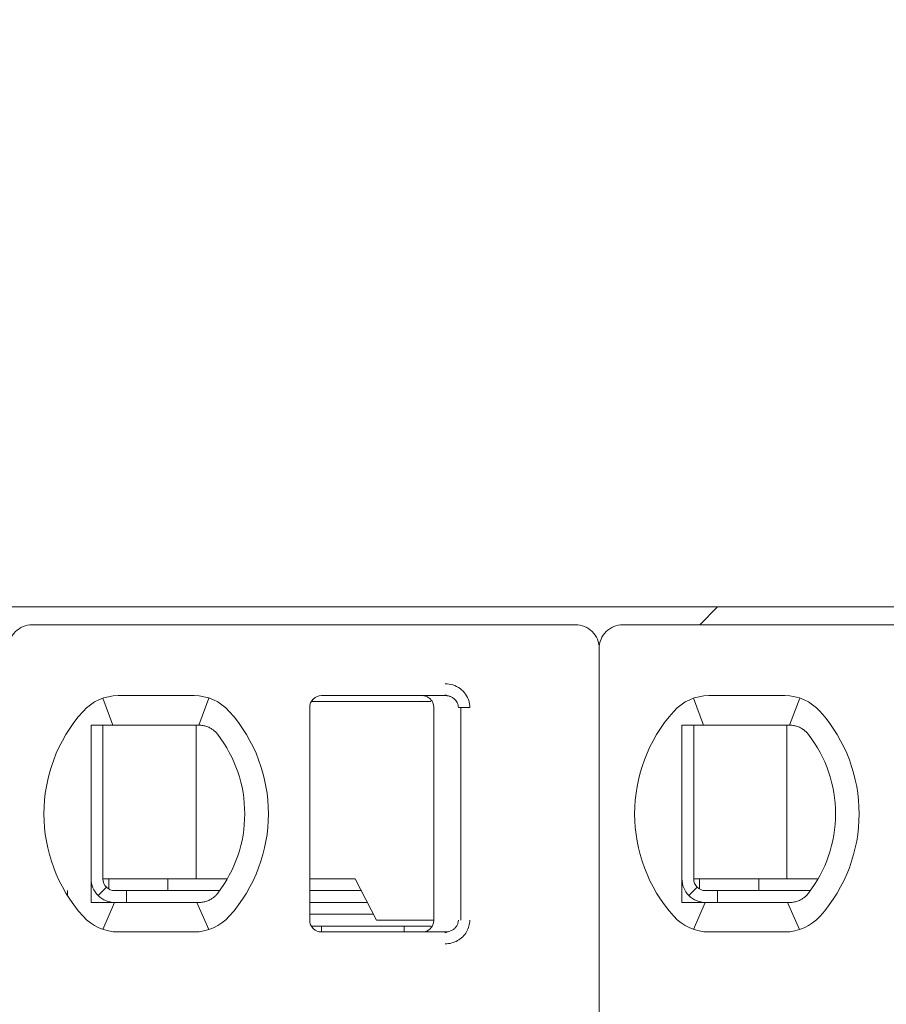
# Model space of a CAD drawing. Header units: millimetres. Extents: x -1114 to 1396, y -630 to 631.
# Tile 723 of 780: x 433.8 to 441.13, y 473.23 to 481.56. Entities that reach past the tile are written whole.
import ezdxf

# ---------------------------------------------------------------- set-up
doc = ezdxf.new("R2010")
doc.units = ezdxf.units.MM
doc.header["$MEASUREMENT"] = 0

msp = doc.modelspace()

# ---------------------------------------------------------------- linework, layer by layer
at = {"lineweight": 18}
for points, knots in [([(1038.9843, -629.7647), (1038.9843, -629.7647), (-1111.4882, -629.7647), (-1111.4882, -629.7647), (-1111.4882, -629.7647), (-1111.4882, -629.7647), (-1111.4882, 630.7883), (-1111.4882, 630.7883), (-1111.4882, 630.7883), (-1111.4882, 630.7883), (1038.9843, 630.7883), (1038.9843, 630.7883)], [0, 0, 0, 0, 0.333333, 0.333333, 0.333333, 0.333333, 0.666667, 0.666667, 0.666667, 0.666667, 1, 1, 1, 1]), ([(433.9044, 476.4434), (433.8514, 476.4434), (433.8005, 476.4223), (433.763, 476.3848), (433.763, 476.3848), (433.7255, 476.3473), (433.7044, 476.2964), (433.7044, 476.2434)], [0, 0, 0, 0, 0.5, 0.5, 0.5, 0.5, 1, 1, 1, 1]), ([(438.7044, 476.2434), (438.7044, 476.2964), (438.6834, 476.3473), (438.6458, 476.3848), (438.6458, 476.3848), (438.6083, 476.4223), (438.5575, 476.4434), (438.5044, 476.4434)], [0, 0, 0, 0, 0.5, 0.5, 0.5, 0.5, 1, 1, 1, 1]), ([(438.9044, 476.4434), (438.8514, 476.4434), (438.8005, 476.4223), (438.763, 476.3848), (438.763, 476.3848), (438.7255, 476.3473), (438.7044, 476.2964), (438.7044, 476.2434)], [0, 0, 0, 0, 0.5, 0.5, 0.5, 0.5, 1, 1, 1, 1]), ([(437.4019, 475.9434), (437.4239, 475.9435), (437.445, 475.9403), (437.4661, 475.9335), (437.4661, 475.9335), (437.4872, 475.9267), (437.5083, 475.9165), (437.5268, 475.9028), (437.5268, 475.9028), (437.5454, 475.8892), (437.5615, 475.8723), (437.5737, 475.855), (437.5737, 475.855), (437.5859, 475.8378), (437.5942, 475.8203), (437.5999, 475.8018), (437.5999, 475.8018), (437.6056, 475.7832), (437.6088, 475.7637), (437.6089, 475.7434)], [0, 0, 0, 0, 0.2, 0.2, 0.2, 0.2, 0.4, 0.4, 0.4, 0.4, 0.6, 0.6, 0.6, 0.6, 0.8, 0.8, 0.8, 0.8, 1, 1, 1, 1]), ([(436.3544, 475.8434), (436.3279, 475.8434), (436.3025, 475.8328), (436.2837, 475.8141), (436.2837, 475.8141), (436.265, 475.7953), (436.2544, 475.7699), (436.2544, 475.7434)], [0, 0, 0, 0, 0.5, 0.5, 0.5, 0.5, 1, 1, 1, 1]), ([(436.3544, 475.8434), (436.3279, 475.8434), (436.3025, 475.8328), (436.2837, 475.8141), (436.2837, 475.8141), (436.265, 475.7953), (436.2544, 475.7699), (436.2544, 475.7434)], [0, 0, 0, 0, 0.5, 0.5, 0.5, 0.5, 1, 1, 1, 1]), ([(437.3044, 475.7434), (437.3044, 475.7538), (437.3028, 475.7642), (437.2996, 475.7742), (437.2996, 475.7742), (437.2963, 475.7841), (437.2915, 475.7936), (437.2854, 475.8021), (437.2854, 475.8021), (437.2793, 475.8105), (437.2718, 475.818), (437.2634, 475.8241), (437.2634, 475.8241), (437.255, 475.8303), (437.2455, 475.8352), (437.2355, 475.8384), (437.2355, 475.8384), (437.2255, 475.8417), (437.215, 475.8434), (437.2044, 475.8434)], [0, 0, 0, 0, 0.2, 0.2, 0.2, 0.2, 0.4, 0.4, 0.4, 0.4, 0.6, 0.6, 0.6, 0.6, 0.8, 0.8, 0.8, 0.8, 1, 1, 1, 1]), ([(437.4019, 475.8434), (437.4106, 475.8434), (437.4193, 475.8424), (437.4278, 475.8406), (437.4278, 475.8406), (437.4362, 475.8387), (437.4444, 475.836), (437.4521, 475.8325), (437.4521, 475.8325), (437.4597, 475.8289), (437.4668, 475.8246), (437.4734, 475.8196), (437.4734, 475.8196), (437.4796, 475.8148), (437.4852, 475.8094), (437.4901, 475.8035), (437.4901, 475.8035), (437.4947, 475.7981), (437.4986, 475.7922), (437.5018, 475.7859), (437.5018, 475.7859), (437.5051, 475.7797), (437.5076, 475.7731), (437.5094, 475.7663), (437.5094, 475.7663), (437.5113, 475.7588), (437.5123, 475.7511), (437.5123, 475.7434)], [0, 0, 0, 0, 0.142857, 0.142857, 0.142857, 0.142857, 0.285714, 0.285714, 0.285714, 0.285714, 0.428571, 0.428571, 0.428571, 0.428571, 0.571429, 0.571429, 0.571429, 0.571429, 0.714286, 0.714286, 0.714286, 0.714286, 0.857143, 0.857143, 0.857143, 0.857143, 1, 1, 1, 1]), ([(434.4659, 475.5934), (434.4591, 475.5934), (434.4523, 475.5934), (434.4455, 475.5934), (434.4455, 475.5934), (434.4387, 475.5934), (434.4319, 475.5934), (434.425, 475.5934), (434.425, 475.5934), (434.4182, 475.5934), (434.4113, 475.5934), (434.4044, 475.5934)], [0, 0, 0, 0, 0.333333, 0.333333, 0.333333, 0.333333, 0.666667, 0.666667, 0.666667, 0.666667, 1, 1, 1, 1]), ([(434.4044, 475.5934), (434.4044, 475.5424), (434.4044, 475.49), (434.4044, 475.435), (434.4044, 475.435), (434.4044, 475.4076), (434.4044, 475.3795), (434.4044, 475.3505), (434.4044, 475.3505), (434.4044, 475.3361), (434.4044, 475.3214), (434.4044, 475.3065), (434.4044, 475.3065), (434.4044, 475.2915), (434.4044, 475.2764), (434.4044, 475.261), (434.4044, 475.261), (434.4044, 475.2302), (434.4044, 475.1987), (434.4044, 475.166), (434.4044, 475.166), (434.4044, 475.1333), (434.4044, 475.0994), (434.4044, 475.0641), (434.4044, 475.0641), (434.4044, 475.0464), (434.4044, 475.0285), (434.4044, 475.0104), (434.4044, 475.0104), (434.4044, 474.9923), (434.4044, 474.974), (434.4044, 474.9555), (434.4044, 474.9555), (434.4044, 474.937), (434.4044, 474.9182), (434.4044, 474.8993), (434.4044, 474.8993), (434.4044, 474.8803), (434.4044, 474.8611), (434.4044, 474.842), (434.4044, 474.842), (434.4044, 474.804), (434.4044, 474.7665), (434.4044, 474.7294), (434.4044, 474.7294), (434.4044, 474.7201), (434.4044, 474.7109), (434.4044, 474.7017), (434.4044, 474.7017), (434.4044, 474.6925), (434.4044, 474.6833), (434.4044, 474.6741), (434.4044, 474.6741), (434.4044, 474.6559), (434.4044, 474.6381), (434.4044, 474.6206), (434.4044, 474.6206), (434.4044, 474.5857), (434.4044, 474.552), (434.4044, 474.5194), (434.4044, 474.5194), (434.4044, 474.5031), (434.4044, 474.487), (434.4044, 474.4711), (434.4044, 474.4711), (434.4044, 474.4553), (434.4044, 474.4396), (434.4044, 474.4243), (434.4044, 474.4243), (434.4044, 474.3936), (434.4044, 474.364), (434.4044, 474.3353), (434.4044, 474.3353), (434.4044, 474.3065), (434.4044, 474.2785), (434.4044, 474.2512), (434.4044, 474.2512), (434.4044, 474.1965), (434.4044, 474.1442), (434.4044, 474.0934)], [0, 0, 0, 0, 0.05, 0.05, 0.05, 0.05, 0.1, 0.1, 0.1, 0.1, 0.15, 0.15, 0.15, 0.15, 0.2, 0.2, 0.2, 0.2, 0.25, 0.25, 0.25, 0.25, 0.3, 0.3, 0.3, 0.3, 0.35, 0.35, 0.35, 0.35, 0.4, 0.4, 0.4, 0.4, 0.45, 0.45, 0.45, 0.45, 0.5, 0.5, 0.5, 0.5, 0.55, 0.55, 0.55, 0.55, 0.6, 0.6, 0.6, 0.6, 0.65, 0.65, 0.65, 0.65, 0.7, 0.7, 0.7, 0.7, 0.75, 0.75, 0.75, 0.75, 0.8, 0.8, 0.8, 0.8, 0.85, 0.85, 0.85, 0.85, 0.9, 0.9, 0.9, 0.9, 0.95, 0.95, 0.95, 0.95, 1, 1, 1, 1]), ([(434.6336, 475.5934), (434.6285, 475.5934), (434.6232, 475.5934), (434.618, 475.5934), (434.618, 475.5934), (434.6127, 475.5934), (434.6074, 475.5934), (434.602, 475.5934), (434.602, 475.5934), (434.5966, 475.5934), (434.5911, 475.5934), (434.5855, 475.5934), (434.5855, 475.5934), (434.5798, 475.5934), (434.574, 475.5934), (434.568, 475.5934), (434.568, 475.5934), (434.562, 475.5934), (434.5559, 475.5934), (434.5496, 475.5934), (434.5496, 475.5934), (434.5434, 475.5934), (434.5369, 475.5934), (434.5303, 475.5934), (434.5303, 475.5934), (434.5238, 475.5934), (434.517, 475.5934), (434.5101, 475.5934), (434.5101, 475.5934), (434.5031, 475.5934), (434.496, 475.5934), (434.4886, 475.5934), (434.4886, 475.5934), (434.4813, 475.5934), (434.4737, 475.5934), (434.4659, 475.5934)], [0, 0, 0, 0, 0.111111, 0.111111, 0.111111, 0.111111, 0.222222, 0.222222, 0.222222, 0.222222, 0.333333, 0.333333, 0.333333, 0.333333, 0.444444, 0.444444, 0.444444, 0.444444, 0.555556, 0.555556, 0.555556, 0.555556, 0.666667, 0.666667, 0.666667, 0.666667, 0.777778, 0.777778, 0.777778, 0.777778, 0.888889, 0.888889, 0.888889, 0.888889, 1, 1, 1, 1]), ([(435.2752, 475.5934), (435.2797, 475.5934), (435.2842, 475.5934), (435.2888, 475.5934), (435.2888, 475.5934), (435.2934, 475.5934), (435.2981, 475.5934), (435.3027, 475.5934), (435.3027, 475.5934), (435.3074, 475.5934), (435.3121, 475.5934), (435.3168, 475.5934)], [0, 0, 0, 0, 0.333333, 0.333333, 0.333333, 0.333333, 0.666667, 0.666667, 0.666667, 0.666667, 1, 1, 1, 1]), ([(435.3168, 475.5934), (435.3281, 475.5934), (435.3393, 475.5924), (435.3504, 475.5905), (435.3504, 475.5905), (435.3615, 475.5886), (435.3725, 475.5858), (435.3832, 475.582), (435.3832, 475.582), (435.3939, 475.5783), (435.4044, 475.5736), (435.4145, 475.5679)], [0, 0, 0, 0, 0.333333, 0.333333, 0.333333, 0.333333, 0.666667, 0.666667, 0.666667, 0.666667, 1, 1, 1, 1]), ([(435.4145, 475.5679), (435.4227, 475.5633), (435.4305, 475.5582), (435.4378, 475.5526), (435.4378, 475.5526), (435.4452, 475.547), (435.452, 475.5411), (435.4582, 475.5348), (435.4582, 475.5348), (435.4644, 475.5286), (435.47, 475.5222), (435.4751, 475.5156)], [0, 0, 0, 0, 0.333333, 0.333333, 0.333333, 0.333333, 0.666667, 0.666667, 0.666667, 0.666667, 1, 1, 1, 1]), ([(439.4659, 475.5934), (439.4591, 475.5934), (439.4523, 475.5934), (439.4455, 475.5934), (439.4455, 475.5934), (439.4387, 475.5934), (439.4319, 475.5934), (439.425, 475.5934), (439.425, 475.5934), (439.4182, 475.5934), (439.4113, 475.5934), (439.4044, 475.5934)], [0, 0, 0, 0, 0.333333, 0.333333, 0.333333, 0.333333, 0.666667, 0.666667, 0.666667, 0.666667, 1, 1, 1, 1]), ([(439.4044, 475.5934), (439.4044, 475.5424), (439.4044, 475.49), (439.4044, 475.435), (439.4044, 475.435), (439.4044, 475.4076), (439.4044, 475.3795), (439.4044, 475.3505), (439.4044, 475.3505), (439.4044, 475.3361), (439.4044, 475.3214), (439.4044, 475.3065), (439.4044, 475.3065), (439.4044, 475.2915), (439.4044, 475.2764), (439.4044, 475.261), (439.4044, 475.261), (439.4044, 475.2302), (439.4044, 475.1987), (439.4044, 475.166), (439.4044, 475.166), (439.4044, 475.1333), (439.4044, 475.0994), (439.4044, 475.0641), (439.4044, 475.0641), (439.4044, 475.0464), (439.4044, 475.0285), (439.4044, 475.0104), (439.4044, 475.0104), (439.4044, 474.9923), (439.4044, 474.974), (439.4044, 474.9555), (439.4044, 474.9555), (439.4044, 474.937), (439.4044, 474.9182), (439.4044, 474.8993), (439.4044, 474.8993), (439.4044, 474.8803), (439.4044, 474.8611), (439.4044, 474.842), (439.4044, 474.842), (439.4044, 474.804), (439.4044, 474.7665), (439.4044, 474.7294), (439.4044, 474.7294), (439.4044, 474.7201), (439.4044, 474.7109), (439.4044, 474.7017), (439.4044, 474.7017), (439.4044, 474.6925), (439.4044, 474.6833), (439.4044, 474.6741), (439.4044, 474.6741), (439.4044, 474.6559), (439.4044, 474.6381), (439.4044, 474.6206), (439.4044, 474.6206), (439.4044, 474.5857), (439.4044, 474.552), (439.4044, 474.5194), (439.4044, 474.5194), (439.4044, 474.5031), (439.4044, 474.487), (439.4044, 474.4711), (439.4044, 474.4711), (439.4044, 474.4553), (439.4044, 474.4396), (439.4044, 474.4243), (439.4044, 474.4243), (439.4044, 474.3936), (439.4044, 474.364), (439.4044, 474.3353), (439.4044, 474.3353), (439.4044, 474.3065), (439.4044, 474.2785), (439.4044, 474.2512), (439.4044, 474.2512), (439.4044, 474.1965), (439.4044, 474.1442), (439.4044, 474.0934)], [0, 0, 0, 0, 0.05, 0.05, 0.05, 0.05, 0.1, 0.1, 0.1, 0.1, 0.15, 0.15, 0.15, 0.15, 0.2, 0.2, 0.2, 0.2, 0.25, 0.25, 0.25, 0.25, 0.3, 0.3, 0.3, 0.3, 0.35, 0.35, 0.35, 0.35, 0.4, 0.4, 0.4, 0.4, 0.45, 0.45, 0.45, 0.45, 0.5, 0.5, 0.5, 0.5, 0.55, 0.55, 0.55, 0.55, 0.6, 0.6, 0.6, 0.6, 0.65, 0.65, 0.65, 0.65, 0.7, 0.7, 0.7, 0.7, 0.75, 0.75, 0.75, 0.75, 0.8, 0.8, 0.8, 0.8, 0.85, 0.85, 0.85, 0.85, 0.9, 0.9, 0.9, 0.9, 0.95, 0.95, 0.95, 0.95, 1, 1, 1, 1]), ([(439.6336, 475.5934), (439.6285, 475.5934), (439.6232, 475.5934), (439.618, 475.5934), (439.618, 475.5934), (439.6127, 475.5934), (439.6074, 475.5934), (439.602, 475.5934), (439.602, 475.5934), (439.5966, 475.5934), (439.5911, 475.5934), (439.5855, 475.5934), (439.5855, 475.5934), (439.5798, 475.5934), (439.574, 475.5934), (439.568, 475.5934), (439.568, 475.5934), (439.562, 475.5934), (439.5559, 475.5934), (439.5496, 475.5934), (439.5496, 475.5934), (439.5434, 475.5934), (439.5369, 475.5934), (439.5303, 475.5934), (439.5303, 475.5934), (439.5238, 475.5934), (439.517, 475.5934), (439.5101, 475.5934), (439.5101, 475.5934), (439.5031, 475.5934), (439.496, 475.5934), (439.4886, 475.5934), (439.4886, 475.5934), (439.4813, 475.5934), (439.4737, 475.5934), (439.4659, 475.5934)], [0, 0, 0, 0, 0.111111, 0.111111, 0.111111, 0.111111, 0.222222, 0.222222, 0.222222, 0.222222, 0.333333, 0.333333, 0.333333, 0.333333, 0.444444, 0.444444, 0.444444, 0.444444, 0.555556, 0.555556, 0.555556, 0.555556, 0.666667, 0.666667, 0.666667, 0.666667, 0.777778, 0.777778, 0.777778, 0.777778, 0.888889, 0.888889, 0.888889, 0.888889, 1, 1, 1, 1]), ([(440.2752, 475.5934), (440.2797, 475.5934), (440.2842, 475.5934), (440.2888, 475.5934), (440.2888, 475.5934), (440.2934, 475.5934), (440.2981, 475.5934), (440.3027, 475.5934), (440.3027, 475.5934), (440.3074, 475.5934), (440.3121, 475.5934), (440.3168, 475.5934)], [0, 0, 0, 0, 0.333333, 0.333333, 0.333333, 0.333333, 0.666667, 0.666667, 0.666667, 0.666667, 1, 1, 1, 1]), ([(440.3168, 475.5934), (440.3281, 475.5934), (440.3393, 475.5924), (440.3504, 475.5905), (440.3504, 475.5905), (440.3615, 475.5886), (440.3725, 475.5858), (440.3832, 475.582), (440.3832, 475.582), (440.3939, 475.5783), (440.4044, 475.5736), (440.4145, 475.5679)], [0, 0, 0, 0, 0.333333, 0.333333, 0.333333, 0.333333, 0.666667, 0.666667, 0.666667, 0.666667, 1, 1, 1, 1]), ([(440.4145, 475.5679), (440.4227, 475.5633), (440.4305, 475.5582), (440.4378, 475.5526), (440.4378, 475.5526), (440.4452, 475.547), (440.452, 475.5411), (440.4582, 475.5348), (440.4582, 475.5348), (440.4644, 475.5286), (440.47, 475.5222), (440.4751, 475.5156)], [0, 0, 0, 0, 0.333333, 0.333333, 0.333333, 0.333333, 0.666667, 0.666667, 0.666667, 0.666667, 1, 1, 1, 1]), ([(434.4044, 474.2934), (434.4044, 474.2403), (434.4255, 474.1895), (434.463, 474.152), (434.463, 474.152), (434.5005, 474.1144), (434.5514, 474.0934), (434.6044, 474.0934)], [0, 0, 0, 0, 0.5, 0.5, 0.5, 0.5, 1, 1, 1, 1]), ([(434.5044, 474.2934), (434.5044, 474.2669), (434.515, 474.2414), (434.5337, 474.2227), (434.5337, 474.2227), (434.5525, 474.2039), (434.5779, 474.1934), (434.6044, 474.1934)], [0, 0, 0, 0, 0.5, 0.5, 0.5, 0.5, 1, 1, 1, 1]), ([(439.4044, 474.2934), (439.4044, 474.2403), (439.4255, 474.1895), (439.463, 474.152), (439.463, 474.152), (439.5005, 474.1144), (439.5514, 474.0934), (439.6044, 474.0934)], [0, 0, 0, 0, 0.5, 0.5, 0.5, 0.5, 1, 1, 1, 1]), ([(439.5044, 474.2934), (439.5044, 474.2669), (439.515, 474.2414), (439.5337, 474.2227), (439.5337, 474.2227), (439.5525, 474.2039), (439.5779, 474.1934), (439.6044, 474.1934)], [0, 0, 0, 0, 0.5, 0.5, 0.5, 0.5, 1, 1, 1, 1]), ([(435.4751, 474.1712), (435.4698, 474.1643), (435.464, 474.1576), (435.4577, 474.1514), (435.4577, 474.1514), (435.4514, 474.1451), (435.4446, 474.1393), (435.4374, 474.1338), (435.4374, 474.1338), (435.4302, 474.1284), (435.4225, 474.1233), (435.4145, 474.1188)], [0, 0, 0, 0, 0.333333, 0.333333, 0.333333, 0.333333, 0.666667, 0.666667, 0.666667, 0.666667, 1, 1, 1, 1]), ([(440.4751, 474.1712), (440.4698, 474.1643), (440.464, 474.1576), (440.4577, 474.1514), (440.4577, 474.1514), (440.4514, 474.1451), (440.4446, 474.1393), (440.4374, 474.1338), (440.4374, 474.1338), (440.4302, 474.1284), (440.4225, 474.1233), (440.4145, 474.1188)], [0, 0, 0, 0, 0.333333, 0.333333, 0.333333, 0.333333, 0.666667, 0.666667, 0.666667, 0.666667, 1, 1, 1, 1]), ([(434.4044, 474.0934), (434.4113, 474.0934), (434.4182, 474.0934), (434.425, 474.0934), (434.425, 474.0934), (434.4319, 474.0934), (434.4387, 474.0934), (434.4455, 474.0934), (434.4455, 474.0934), (434.4523, 474.0934), (434.4591, 474.0934), (434.4659, 474.0934)], [0, 0, 0, 0, 0.333333, 0.333333, 0.333333, 0.333333, 0.666667, 0.666667, 0.666667, 0.666667, 1, 1, 1, 1]), ([(434.4659, 474.0934), (434.4737, 474.0934), (434.4813, 474.0934), (434.4886, 474.0934), (434.4886, 474.0934), (434.496, 474.0934), (434.5031, 474.0934), (434.5101, 474.0934), (434.5101, 474.0934), (434.517, 474.0934), (434.5238, 474.0934), (434.5303, 474.0934), (434.5303, 474.0934), (434.5369, 474.0934), (434.5434, 474.0934), (434.5496, 474.0934), (434.5496, 474.0934), (434.5559, 474.0934), (434.562, 474.0934), (434.568, 474.0934), (434.568, 474.0934), (434.574, 474.0934), (434.5798, 474.0934), (434.5854, 474.0934), (434.5854, 474.0934), (434.5911, 474.0934), (434.5966, 474.0934), (434.602, 474.0934), (434.602, 474.0934), (434.6074, 474.0934), (434.6127, 474.0934), (434.618, 474.0934), (434.618, 474.0934), (434.6232, 474.0934), (434.6284, 474.0934), (434.6336, 474.0934)], [0, 0, 0, 0, 0.111111, 0.111111, 0.111111, 0.111111, 0.222222, 0.222222, 0.222222, 0.222222, 0.333333, 0.333333, 0.333333, 0.333333, 0.444444, 0.444444, 0.444444, 0.444444, 0.555556, 0.555556, 0.555556, 0.555556, 0.666667, 0.666667, 0.666667, 0.666667, 0.777778, 0.777778, 0.777778, 0.777778, 0.888889, 0.888889, 0.888889, 0.888889, 1, 1, 1, 1]), ([(435.3168, 474.0934), (435.3121, 474.0934), (435.3074, 474.0934), (435.3027, 474.0934), (435.3027, 474.0934), (435.298, 474.0934), (435.2934, 474.0934), (435.2888, 474.0934), (435.2888, 474.0934), (435.2842, 474.0934), (435.2797, 474.0934), (435.2752, 474.0934)], [0, 0, 0, 0, 0.333333, 0.333333, 0.333333, 0.333333, 0.666667, 0.666667, 0.666667, 0.666667, 1, 1, 1, 1]), ([(435.4145, 474.1188), (435.4044, 474.1132), (435.3939, 474.1085), (435.3831, 474.1047), (435.3831, 474.1047), (435.3724, 474.1009), (435.3614, 474.0981), (435.3503, 474.0962), (435.3503, 474.0962), (435.3393, 474.0943), (435.328, 474.0934), (435.3168, 474.0934)], [0, 0, 0, 0, 0.333333, 0.333333, 0.333333, 0.333333, 0.666667, 0.666667, 0.666667, 0.666667, 1, 1, 1, 1]), ([(439.4044, 474.0934), (439.4113, 474.0934), (439.4182, 474.0934), (439.425, 474.0934), (439.425, 474.0934), (439.4319, 474.0934), (439.4387, 474.0934), (439.4455, 474.0934), (439.4455, 474.0934), (439.4523, 474.0934), (439.4591, 474.0934), (439.4659, 474.0934)], [0, 0, 0, 0, 0.333333, 0.333333, 0.333333, 0.333333, 0.666667, 0.666667, 0.666667, 0.666667, 1, 1, 1, 1]), ([(439.4659, 474.0934), (439.4737, 474.0934), (439.4813, 474.0934), (439.4886, 474.0934), (439.4886, 474.0934), (439.496, 474.0934), (439.5031, 474.0934), (439.5101, 474.0934), (439.5101, 474.0934), (439.517, 474.0934), (439.5238, 474.0934), (439.5303, 474.0934), (439.5303, 474.0934), (439.5369, 474.0934), (439.5434, 474.0934), (439.5496, 474.0934), (439.5496, 474.0934), (439.5559, 474.0934), (439.562, 474.0934), (439.568, 474.0934), (439.568, 474.0934), (439.574, 474.0934), (439.5798, 474.0934), (439.5854, 474.0934), (439.5854, 474.0934), (439.5911, 474.0934), (439.5966, 474.0934), (439.602, 474.0934), (439.602, 474.0934), (439.6074, 474.0934), (439.6127, 474.0934), (439.618, 474.0934), (439.618, 474.0934), (439.6232, 474.0934), (439.6284, 474.0934), (439.6336, 474.0934)], [0, 0, 0, 0, 0.111111, 0.111111, 0.111111, 0.111111, 0.222222, 0.222222, 0.222222, 0.222222, 0.333333, 0.333333, 0.333333, 0.333333, 0.444444, 0.444444, 0.444444, 0.444444, 0.555556, 0.555556, 0.555556, 0.555556, 0.666667, 0.666667, 0.666667, 0.666667, 0.777778, 0.777778, 0.777778, 0.777778, 0.888889, 0.888889, 0.888889, 0.888889, 1, 1, 1, 1]), ([(440.3168, 474.0934), (440.3121, 474.0934), (440.3074, 474.0934), (440.3027, 474.0934), (440.3027, 474.0934), (440.298, 474.0934), (440.2934, 474.0934), (440.2888, 474.0934), (440.2888, 474.0934), (440.2842, 474.0934), (440.2797, 474.0934), (440.2752, 474.0934)], [0, 0, 0, 0, 0.333333, 0.333333, 0.333333, 0.333333, 0.666667, 0.666667, 0.666667, 0.666667, 1, 1, 1, 1]), ([(440.4145, 474.1188), (440.4044, 474.1132), (440.3939, 474.1085), (440.3831, 474.1047), (440.3831, 474.1047), (440.3724, 474.1009), (440.3614, 474.0981), (440.3503, 474.0962), (440.3503, 474.0962), (440.3393, 474.0943), (440.328, 474.0934), (440.3168, 474.0934)], [0, 0, 0, 0, 0.333333, 0.333333, 0.333333, 0.333333, 0.666667, 0.666667, 0.666667, 0.666667, 1, 1, 1, 1]), ([(436.2544, 473.9434), (436.2544, 473.9169), (436.265, 473.8914), (436.2837, 473.8727), (436.2837, 473.8727), (436.3025, 473.8539), (436.3279, 473.8434), (436.3544, 473.8434)], [0, 0, 0, 0, 0.5, 0.5, 0.5, 0.5, 1, 1, 1, 1]), ([(436.2544, 473.9434), (436.2544, 473.9169), (436.265, 473.8914), (436.2837, 473.8727), (436.2837, 473.8727), (436.3025, 473.8539), (436.3279, 473.8434), (436.3544, 473.8434)], [0, 0, 0, 0, 0.5, 0.5, 0.5, 0.5, 1, 1, 1, 1]), ([(437.3044, 473.9434), (437.3044, 473.9329), (437.3028, 473.9225), (437.2996, 473.9126), (437.2996, 473.9126), (437.2963, 473.9026), (437.2915, 473.8932), (437.2854, 473.8847), (437.2854, 473.8847), (437.2793, 473.8762), (437.2718, 473.8688), (437.2634, 473.8626), (437.2634, 473.8626), (437.255, 473.8565), (437.2455, 473.8516), (437.2355, 473.8483), (437.2355, 473.8483), (437.2255, 473.8451), (437.215, 473.8434), (437.2044, 473.8434)], [0, 0, 0, 0, 0.2, 0.2, 0.2, 0.2, 0.4, 0.4, 0.4, 0.4, 0.6, 0.6, 0.6, 0.6, 0.8, 0.8, 0.8, 0.8, 1, 1, 1, 1]), ([(437.5123, 473.9434), (437.5123, 473.9349), (437.5111, 473.9264), (437.5088, 473.9182), (437.5088, 473.9182), (437.5064, 473.91), (437.5029, 473.9022), (437.4984, 473.8949), (437.4984, 473.8949), (437.4939, 473.8874), (437.4883, 473.8805), (437.4818, 473.8744), (437.4818, 473.8744), (437.4752, 473.8681), (437.4677, 473.8627), (437.4597, 473.8582), (437.4597, 473.8582), (437.4511, 473.8534), (437.4419, 473.8497), (437.4323, 473.8473), (437.4323, 473.8473), (437.4224, 473.8447), (437.4121, 473.8434), (437.4019, 473.8434)], [0, 0, 0, 0, 0.166667, 0.166667, 0.166667, 0.166667, 0.333333, 0.333333, 0.333333, 0.333333, 0.5, 0.5, 0.5, 0.5, 0.666667, 0.666667, 0.666667, 0.666667, 0.833333, 0.833333, 0.833333, 0.833333, 1, 1, 1, 1]), ([(437.6089, 473.9434), (437.6089, 473.926), (437.6067, 473.9092), (437.6022, 473.8927), (437.6022, 473.8927), (437.5976, 473.8761), (437.5908, 473.8598), (437.5819, 473.8447), (437.5819, 473.8447), (437.5731, 473.8296), (437.5624, 473.8157), (437.5495, 473.8032), (437.5495, 473.8032), (437.5367, 473.7906), (437.5218, 473.7795), (437.5061, 473.7706), (437.5061, 473.7706), (437.4904, 473.7617), (437.4739, 473.755), (437.4565, 473.7505), (437.4565, 473.7505), (437.4392, 473.7459), (437.4209, 473.7436), (437.4019, 473.7434)], [0, 0, 0, 0, 0.166667, 0.166667, 0.166667, 0.166667, 0.333333, 0.333333, 0.333333, 0.333333, 0.5, 0.5, 0.5, 0.5, 0.666667, 0.666667, 0.666667, 0.666667, 0.833333, 0.833333, 0.833333, 0.833333, 1, 1, 1, 1])]:
    msp.add_open_spline(points, degree=3, knots=knots, dxfattribs=at)
for points in [[(428.8544, 476.5934), (428.8544, 476.5934), (468.5544, 476.5934), (468.5544, 476.5934)], [(439.5549, 476.4433), (439.5549, 476.4433), (439.7049, 476.5933), (439.7049, 476.5933)], [(438.5044, 476.4434), (438.5044, 476.4434), (433.9044, 476.4434), (433.9044, 476.4434)], [(443.5044, 476.4434), (443.5044, 476.4434), (438.9044, 476.4434), (438.9044, 476.4434)], [(438.7044, 476.2434), (438.7044, 476.2434), (438.7044, 465.8234), (438.7044, 465.8234)], [(438.7044, 476.2434), (438.7044, 476.2434), (438.7044, 465.8234), (438.7044, 465.8234)], [(434.6336, 475.8434), (434.5198, 475.8434), (434.4113, 475.7949), (434.3355, 475.71)], [(434.6336, 475.8434), (434.5198, 475.8434), (434.4113, 475.7949), (434.3355, 475.71)], [(434.5028, 475.8214), (434.5028, 475.8214), (434.5873, 475.5934), (434.5873, 475.5934)], [(434.6336, 475.8434), (434.6336, 475.8434), (435.2752, 475.8434), (435.2752, 475.8434)], [(434.6336, 475.8434), (434.6336, 475.8434), (435.2752, 475.8434), (435.2752, 475.8434)], [(435.5734, 475.71), (435.4975, 475.7949), (435.3891, 475.8434), (435.2752, 475.8434)], [(435.5734, 475.71), (435.4975, 475.7949), (435.3891, 475.8434), (435.2752, 475.8434)], [(435.4016, 475.8229), (435.4016, 475.8229), (435.3161, 475.5934), (435.3161, 475.5934)], [(436.9353, 475.7934), (436.9353, 475.7934), (436.2678, 475.7934), (436.2678, 475.7934)], [(436.3544, 475.8434), (436.3544, 475.8434), (437.4019, 475.8434), (437.4019, 475.8434)], [(437.4019, 475.8434), (437.4019, 475.8434), (436.3544, 475.8434), (436.3544, 475.8434)], [(437.2792, 475.7934), (437.2792, 475.7934), (436.9353, 475.7934), (436.9353, 475.7934)], [(437.4018, 475.8434), (437.4018, 475.8434), (437.3031, 475.8434), (437.3031, 475.8434)], [(437.4008, 475.8503), (437.4008, 475.8503), (437.4444, 475.8356), (437.4444, 475.8356)], [(439.6336, 475.8434), (439.5198, 475.8434), (439.4113, 475.7949), (439.3355, 475.71)], [(439.6336, 475.8434), (439.5198, 475.8434), (439.4113, 475.7949), (439.3355, 475.71)], [(439.5028, 475.8214), (439.5028, 475.8214), (439.5873, 475.5934), (439.5873, 475.5934)], [(439.6336, 475.8434), (439.6336, 475.8434), (440.2752, 475.8434), (440.2752, 475.8434)], [(439.6336, 475.8434), (439.6336, 475.8434), (440.2752, 475.8434), (440.2752, 475.8434)], [(440.5734, 475.71), (440.4975, 475.7949), (440.3891, 475.8434), (440.2752, 475.8434)], [(440.5734, 475.71), (440.4975, 475.7949), (440.3891, 475.8434), (440.2752, 475.8434)], [(440.4016, 475.8229), (440.4016, 475.8229), (440.3161, 475.5934), (440.3161, 475.5934)], [(434.3355, 475.71), (433.8941, 475.2166), (433.8941, 474.4702), (434.3355, 473.9767)], [(434.3355, 475.71), (433.8941, 475.2166), (433.8941, 474.4702), (434.3355, 473.9767)], [(435.5734, 473.9767), (436.0148, 474.4702), (436.0148, 475.2166), (435.5734, 475.71)], [(435.5734, 473.9767), (436.0148, 474.4702), (436.0148, 475.2166), (435.5734, 475.71)], [(436.2544, 473.9434), (436.2544, 473.9434), (436.2544, 475.7434), (436.2544, 475.7434)], [(436.2544, 473.9434), (436.2544, 473.9434), (436.2544, 475.7434), (436.2544, 475.7434)], [(437.3044, 473.9434), (437.3044, 473.9434), (437.3044, 475.7434), (437.3044, 475.7434)], [(437.5123, 475.7434), (437.5123, 475.7434), (437.6089, 475.7434), (437.6089, 475.7434)], [(437.5322, 473.9434), (437.5322, 473.9434), (437.5322, 475.7434), (437.5322, 475.7434)], [(439.3355, 475.71), (438.8941, 475.2166), (438.8941, 474.4702), (439.3355, 473.9767)], [(439.3355, 475.71), (438.8941, 475.2166), (438.8941, 474.4702), (439.3355, 473.9767)], [(440.5734, 473.9767), (441.0148, 474.4702), (441.0148, 475.2166), (440.5734, 475.71)], [(440.5734, 473.9767), (441.0148, 474.4702), (441.0148, 475.2166), (440.5734, 475.71)], [(434.5044, 475.5934), (434.5044, 475.5934), (434.5044, 474.2934), (434.5044, 474.2934)], [(435.2752, 475.5934), (435.2752, 475.5934), (434.6336, 475.5934), (434.6336, 475.5934)], [(435.2935, 475.5934), (435.2935, 475.5934), (435.2935, 474.2934), (435.2935, 474.2934)], [(439.5044, 475.5934), (439.5044, 475.5934), (439.5044, 474.2934), (439.5044, 474.2934)], [(440.2752, 475.5934), (440.2752, 475.5934), (439.6336, 475.5934), (439.6336, 475.5934)], [(440.2935, 475.5934), (440.2935, 475.5934), (440.2935, 474.2934), (440.2935, 474.2934)], [(435.7044, 474.8434), (435.7044, 475.0866), (435.6238, 475.323), (435.4751, 475.5156)], [(440.7044, 474.8434), (440.7044, 475.0866), (440.6238, 475.323), (440.4751, 475.5156)], [(435.4751, 474.1712), (435.6238, 474.3637), (435.7044, 474.6001), (435.7044, 474.8434)], [(440.4751, 474.1712), (440.6238, 474.3637), (440.7044, 474.6001), (440.7044, 474.8434)], [(434.5044, 474.2934), (434.5044, 474.2934), (435.2639, 474.2934), (435.2639, 474.2934)], [(434.5544, 474.2068), (434.5544, 474.2068), (434.5544, 474.2934), (434.5544, 474.2934)], [(435.0544, 474.1934), (435.0544, 474.1934), (435.0544, 474.2934), (435.0544, 474.2934)], [(435.2639, 474.2934), (435.2639, 474.2934), (435.3147, 474.2934), (435.3147, 474.2934)], [(435.5571, 474.2934), (435.5571, 474.2934), (435.3147, 474.2934), (435.3147, 474.2934)], [(436.6387, 474.2934), (436.6387, 474.2934), (436.2544, 474.2934), (436.2544, 474.2934)], [(436.8193, 473.9434), (436.8193, 473.9434), (436.6387, 474.2934), (436.6387, 474.2934)], [(439.5044, 474.2934), (439.5044, 474.2934), (440.2639, 474.2934), (440.2639, 474.2934)], [(439.5544, 474.2068), (439.5544, 474.2068), (439.5544, 474.2934), (439.5544, 474.2934)], [(440.0544, 474.1934), (440.0544, 474.1934), (440.0544, 474.2934), (440.0544, 474.2934)], [(440.2639, 474.2934), (440.2639, 474.2934), (440.3147, 474.2934), (440.3147, 474.2934)], [(440.5571, 474.2934), (440.5571, 474.2934), (440.3147, 474.2934), (440.3147, 474.2934)], [(434.5337, 474.2227), (434.5337, 474.2227), (434.463, 474.152), (434.463, 474.152)], [(439.5337, 474.2227), (439.5337, 474.2227), (439.463, 474.152), (439.463, 474.152)], [(434.2044, 474.1506), (434.2044, 474.1506), (434.2044, 474.1934), (434.2044, 474.1934)], [(434.7044, 474.1934), (434.7044, 474.1934), (434.6044, 474.1934), (434.6044, 474.1934)], [(434.7044, 474.1934), (434.7044, 474.1934), (434.7044, 474.0934), (434.7044, 474.0934)], [(434.7044, 474.1934), (434.7044, 474.1934), (435.4918, 474.1934), (435.4918, 474.1934)], [(436.2544, 474.1934), (436.2544, 474.1934), (436.6903, 474.1934), (436.6903, 474.1934)], [(439.7044, 474.1934), (439.7044, 474.1934), (439.6044, 474.1934), (439.6044, 474.1934)], [(439.7044, 474.1934), (439.7044, 474.1934), (439.7044, 474.0934), (439.7044, 474.0934)], [(439.7044, 474.1934), (439.7044, 474.1934), (440.4918, 474.1934), (440.4918, 474.1934)], [(434.5038, 473.865), (434.5038, 473.865), (434.6012, 474.0934), (434.6012, 474.0934)], [(434.6336, 474.0934), (434.6336, 474.0934), (435.2752, 474.0934), (435.2752, 474.0934)], [(435.3995, 473.8632), (435.3995, 473.8632), (435.2983, 474.0934), (435.2983, 474.0934)], [(436.7419, 474.0934), (436.7419, 474.0934), (436.2545, 474.0934), (436.2545, 474.0934)], [(439.5038, 473.865), (439.5038, 473.865), (439.6012, 474.0934), (439.6012, 474.0934)], [(439.6336, 474.0934), (439.6336, 474.0934), (440.2752, 474.0934), (440.2752, 474.0934)], [(440.3995, 473.8632), (440.3995, 473.8632), (440.2983, 474.0934), (440.2983, 474.0934)], [(434.3355, 473.9767), (434.4113, 473.8919), (434.5198, 473.8434), (434.6336, 473.8434)], [(434.3355, 473.9767), (434.4113, 473.8919), (434.5198, 473.8434), (434.6336, 473.8434)], [(435.2752, 473.8434), (435.3891, 473.8434), (435.4975, 473.8919), (435.5734, 473.9767)], [(435.2752, 473.8434), (435.3891, 473.8434), (435.4975, 473.8919), (435.5734, 473.9767)], [(436.7935, 473.9934), (436.7935, 473.9934), (436.2545, 473.9934), (436.2545, 473.9934)], [(439.3355, 473.9767), (439.4113, 473.8919), (439.5198, 473.8434), (439.6336, 473.8434)], [(439.3355, 473.9767), (439.4113, 473.8919), (439.5198, 473.8434), (439.6336, 473.8434)], [(440.2752, 473.8434), (440.3891, 473.8434), (440.4975, 473.8919), (440.5734, 473.9767)], [(440.2752, 473.8434), (440.3891, 473.8434), (440.4975, 473.8919), (440.5734, 473.9767)], [(437.281, 473.8934), (437.281, 473.8934), (436.2678, 473.8934), (436.2678, 473.8934)], [(436.3544, 473.8434), (436.3544, 473.8434), (436.3544, 473.8934), (436.3544, 473.8934)], [(436.8193, 473.9434), (436.8193, 473.9434), (436.9353, 473.9434), (436.9353, 473.9434)], [(436.9353, 473.9434), (436.9353, 473.9434), (437.2978, 473.9434), (437.2978, 473.9434)], [(437.0544, 473.8934), (437.0544, 473.8934), (437.0544, 473.8434), (437.0544, 473.8434)], [(434.6336, 473.8434), (434.6336, 473.8434), (435.2752, 473.8434), (435.2752, 473.8434)], [(435.2752, 473.8434), (435.2752, 473.8434), (434.6336, 473.8434), (434.6336, 473.8434)], [(436.3544, 473.8434), (436.3544, 473.8434), (437.4019, 473.8434), (437.4019, 473.8434)], [(436.3544, 473.8434), (436.3544, 473.8434), (437.4019, 473.8434), (437.4019, 473.8434)], [(437.4241, 473.8455), (437.4241, 473.8455), (437.4008, 473.8365), (437.4008, 473.8365)], [(437.4019, 473.8366), (437.4019, 473.8366), (437.4019, 473.8434), (437.4019, 473.8434)], [(439.6336, 473.8434), (439.6336, 473.8434), (440.2752, 473.8434), (440.2752, 473.8434)], [(440.2752, 473.8434), (440.2752, 473.8434), (439.6336, 473.8434), (439.6336, 473.8434)]]:
    msp.add_open_spline(points, degree=3, dxfattribs=at)

doc.saveas('drawing.dxf')
